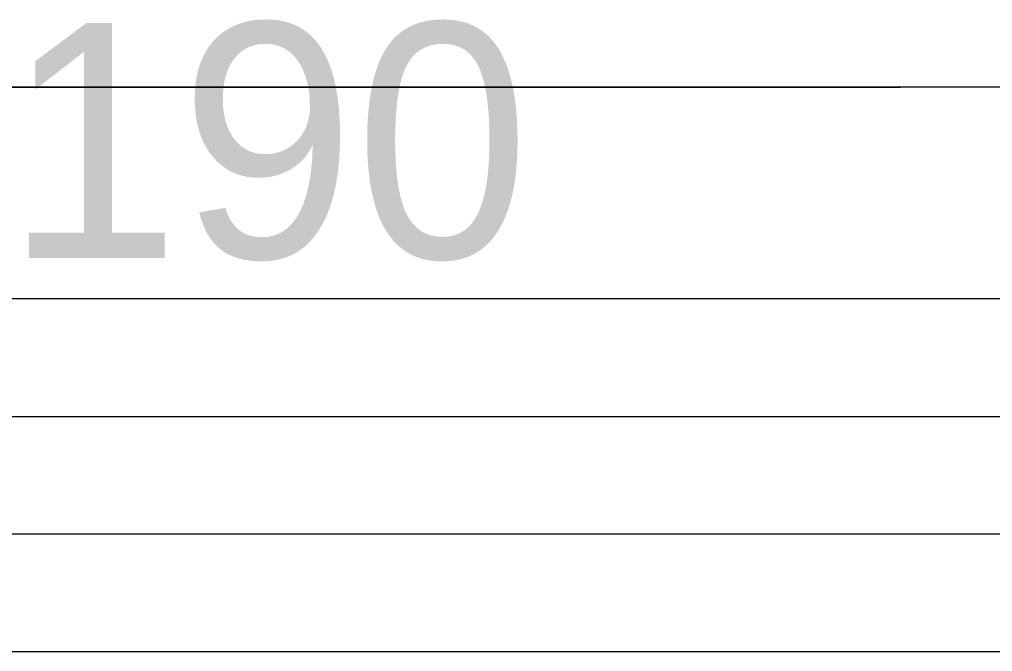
# Model space of a CAD drawing. Extents: x -264205 to -263659, y -1242401 to -1242060.
# Drawn here: x -263907.377 to -263905.309, y -1242204.082 to -1242202.738 of the extents above; entities that cross this region are included whole.
import ezdxf

# ---------------------------------------------------------------- set-up
doc = ezdxf.new("R2010")
doc.units = 0
for name, color, linetype in [('BOD_CISLO', 7, 'Continuous'), ('OBRUBNIKY_KOMUNIKACIE_PROJEKT', 7, 'Continuous'), ('OSI_STAVBY_KFA', 7, 'Continuous'), ('SITUACIA_DSP_2D', 7, 'Continuous')]:
    doc.layers.add(name, color=color, linetype=linetype)

msp = doc.modelspace()

# ---------------------------------------------------------------- linework, layer by layer
at = {"layer": 'OBRUBNIKY_KOMUNIKACIE_PROJEKT'}
msp.add_line((-263902.3428, -1242203.3322), (-263909.0427, -1242203.3322), dxfattribs=at)
at = {"layer": 'OSI_STAVBY_KFA'}
for p, q in [((-263917.2648, -1242202.8822), (-263905.5048, -1242202.8822)), ((-263917.2648, -1242202.8822), (-263905.5048, -1242202.8822)), ((-263792.6528, -1242202.8822), (-263909.3428, -1242202.8822))]:
    msp.add_line(p, q, dxfattribs=at)
at = {"layer": 'SITUACIA_DSP_2D'}
for p, q in [((-263896.7678, -1242203.3322), (-263909.1178, -1242203.3322)), ((-263902.3428, -1242203.3322), (-263909.0428, -1242203.3322)), ((-263910.004, -1242203.5822), (-263891.7678, -1242203.5822)), ((-263910.1075, -1242203.8322), (-263891.7678, -1242203.8322)), ((-263910.2111, -1242204.0822), (-263891.7678, -1242204.0822))]:
    msp.add_line(p, q, dxfattribs=at)

# ---------------------------------------------------------------- texts
at = {"layer": 'BOD_CISLO'}
msp.add_text('190', height=0.5, dxfattribs=at).set_placement((-263907.4081, -1242203.2454))

doc.saveas('drawing.dxf')
